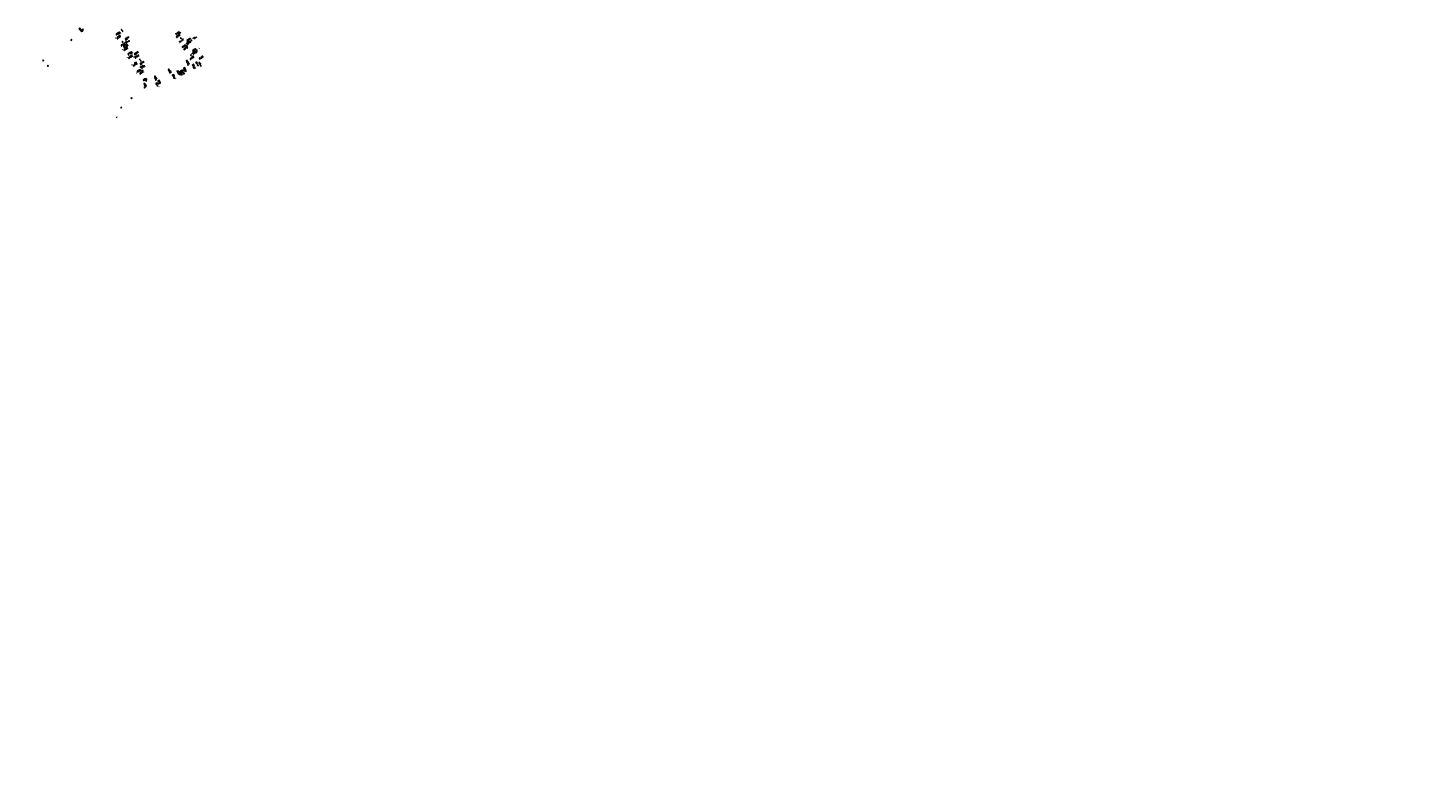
# Model space of a CAD drawing. Header units: inches. Extents: x 0 to 191500, y 0 to 342750.
# Tile 506 of 547: x 189129 to 190315, y 333113 to 333745. Entities that reach past the tile are written whole.
import ezdxf

# ---------------------------------------------------------------- set-up
doc = ezdxf.new("R2010")
doc.units = ezdxf.units.IN
doc.header["$MEASUREMENT"] = 0
for name, pattern in [('RI-HWA_HUISAANSLUITING', [4.8, 3, -1.8]), ('RI-HWA_KOLKAANSLUITING', [4.3, 2.5, -1.8]), ('RI-VWA_HUISAANSLUITING', [6.1, 2.5, -1.8, 0, -1.8])]:
    doc.linetypes.add(name, pattern=pattern)
for name, color, linetype, lineweight in [('ECW', 150, 'Continuous', 20), ('goot', 5, 'Continuous', 20), ('N-WE-RI-HWA-MAATVOERING-T25', 151, 'Continuous', 20), ('N-WE-RI-HWA_HUISAANSLUITING', 150, 'RI-HWA_HUISAANSLUITING', 20), ('N-WE-RI-HWA_KOLK-S', 150, 'Continuous', 20), ('N-WE-RI-HWA_KOLKAANSLUITING', 150, 'RI-HWA_KOLKAANSLUITING', 20), ('N-WE-RI-VWA-MAATVOERING-T25', 30, 'Continuous', 20), ('N-WE-RI-VWA_HUISAANSLUITING', 20, 'RI-VWA_HUISAANSLUITING', 20)]:
    doc.layers.add(name, color=color, linetype=linetype, lineweight=lineweight)
doc.styles.add('og-t-hgm', font='ROMANS.SHX', dxfattribs={"oblique": 10})
picture_1 = doc.add_image_def('image1.ecw', size_in_pixel=(220000, 285000))

msp = doc.modelspace()

# ---------------------------------------------------------------- linework, layer by layer
at = {"layer": 'goot'}
for p, q in [((189207.8431258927, 333744.2081124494, -0.929000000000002), (189207.7379754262, 333744.1556397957, -0.9209999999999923)), ((189207.7379754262, 333744.1556397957, -0.9209999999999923), (189208.9889562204, 333742.1167832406, -0.914999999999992)), ((189209.0848802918, 333742.1670482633, -0.9230000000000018), (189207.8431258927, 333744.2081124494, -0.929000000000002)), ((189208.9889562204, 333742.1167832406, -0.914999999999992), (189209.0848802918, 333742.1670482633, -0.9230000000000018)), ((189223.2560707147, 333719.1387430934, 0.1910000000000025), (189223.1661656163, 333719.0769120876, 0.1920000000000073)), ((189223.1661656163, 333719.0769120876, 0.1920000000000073), (189224.4109574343, 333717.0707158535, 0.1929999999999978)), ((189224.5174284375, 333717.1378383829, 0.1949602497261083), (189223.2560707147, 333719.1387430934, 0.1910000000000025)), ((189224.4109574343, 333717.0707158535, 0.1929999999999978), (189224.5174284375, 333717.1378383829, 0.1949602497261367)), ((189203.5655240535, 333669.2575641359, 3.283000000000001), (189204.2330805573, 333670.3065890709, 3.260000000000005)), ((189203.6683600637, 333669.2302393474, 3.282191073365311), (189204.2933148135, 333670.2267653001, 3.260000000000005))]:
    msp.add_line(p, q, dxfattribs=at)
at = {"layer": 'N-WE-RI-HWA_HUISAANSLUITING'}
for p, q in [((189257.558179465, 333740.4092877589, -1.938000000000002), (189254.1426879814, 333738.3273612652, -1.938000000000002)), ((189206.9466289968, 333739.2950935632, 0.9660000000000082), (189202.6686564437, 333736.7068604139, 0.9660000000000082)), ((189211.5536840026, 333731.6803024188, 0.9660000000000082), (189207.2757114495, 333729.0920692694, 0.9660000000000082)), ((189212.8995652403, 333729.4557566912, 0.9660000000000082), (189208.6215926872, 333726.8675235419, 0.9660000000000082)), ((189263.9080552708, 333729.9920387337, -1.938000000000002), (189260.4925637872, 333727.9101122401, -1.938000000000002)), ((189262.6068512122, 333732.126720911, -1.938000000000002), (189265.168469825, 333733.6881657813, -1.938000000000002)), ((189265.168469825, 333733.6881657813, -1.938000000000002), (189272.2345127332, 333738.0427818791, -0.5291116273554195)), ((189216.9889736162, 333722.6965600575, 0.9660000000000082), (189212.7110010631, 333720.1083269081, 0.9660000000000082)), ((189218.2830901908, 333720.5575737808, 0.9660000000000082), (189221.363230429, 333722.4211016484, 0.9660000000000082)), ((189268.956727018, 333721.709471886, -1.938000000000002), (189267.2624849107, 333720.6767398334, -1.938000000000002)), ((189224.9089670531, 333709.6059640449, 0.9660000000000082), (189220.6309945, 333707.0177308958, 0.9660000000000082)), ((189223.3560271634, 333712.1727475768, 0.9660000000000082), (189226.4361674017, 333714.0362754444, 0.9660000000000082)), ((189254.6214649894, 333709.2250226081, 0.9720000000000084), (189256.176963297, 333706.0896717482, 0.9720000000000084)), ((189261.1609110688, 333712.4693476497, 0.9720000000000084), (189262.7164093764, 333709.3339967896, 0.9720000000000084)), ((189239.4821994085, 333701.7141879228, 0.9720000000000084), (189241.0376977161, 333698.5788370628, 0.9720000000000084))]:
    msp.add_line(p, q, dxfattribs=at)
at = {"layer": 'N-WE-RI-HWA_KOLK-S'}
for p, q in [((189175.1926533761, 333744.6272783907), (189174.6867216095, 333744.148653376)), ((189174.6867216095, 333744.148653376), (189175.6712783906, 333744.121346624)), ((189174.6867216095, 333744.148653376), (189175.165346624, 333743.6427216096)), ((189175.165346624, 333743.6427216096), (189175.1926533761, 333744.6272783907)), ((189175.165346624, 333743.6427216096), (189175.6712783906, 333744.121346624)), ((189175.6712783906, 333744.121346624), (189175.1926533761, 333744.6272783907)), ((189165.5793697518, 333735.7239369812, -1.777000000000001), (189164.9876392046, 333735.356644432, -1.777000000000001)), ((189164.9876392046, 333735.356644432, -1.777000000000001), (189165.9466623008, 333735.132206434, -1.777000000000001)), ((189164.9876392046, 333735.356644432, -1.777000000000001), (189165.3549317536, 333734.764913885, -1.777000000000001)), ((189165.3549317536, 333734.764913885, -1.777000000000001), (189165.5793697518, 333735.7239369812, -1.777000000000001)), ((189165.3549317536, 333734.764913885, -1.777000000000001), (189165.9466623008, 333735.132206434, -1.777000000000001)), ((189165.9466623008, 333735.132206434, -1.777000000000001), (189165.5793697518, 333735.7239369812, -1.777000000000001)), ((189208.9106533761, 333734.1142783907), (189208.4047216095, 333733.635653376)), ((189208.4047216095, 333733.635653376), (189209.3892783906, 333733.608346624)), ((189208.4047216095, 333733.635653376), (189208.883346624, 333733.1297216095)), ((189208.883346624, 333733.1297216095), (189208.9106533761, 333734.1142783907)), ((189208.883346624, 333733.1297216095), (189209.3892783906, 333733.608346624)), ((189209.3892783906, 333733.608346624), (189208.9106533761, 333734.1142783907)), ((189258.2736533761, 333737.1072783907), (189257.7677216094, 333736.628653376)), ((189257.7677216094, 333736.628653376), (189258.7522783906, 333736.601346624)), ((189257.7677216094, 333736.628653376), (189258.246346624, 333736.1227216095)), ((189258.246346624, 333736.1227216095), (189258.2736533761, 333737.1072783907)), ((189258.246346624, 333736.1227216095), (189258.7522783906, 333736.601346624)), ((189258.7522783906, 333736.601346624), (189258.2736533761, 333737.1072783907)), ((189141.6986533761, 333718.3322783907), (189141.1927216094, 333717.853653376)), ((189141.1927216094, 333717.853653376), (189142.1772783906, 333717.8263466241)), ((189141.1927216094, 333717.853653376), (189141.671346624, 333717.3477216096)), ((189141.671346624, 333717.3477216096), (189141.6986533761, 333718.3322783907)), ((189141.671346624, 333717.3477216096), (189142.1772783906, 333717.8263466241)), ((189142.1772783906, 333717.8263466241), (189141.6986533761, 333718.3322783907)), ((189219.4996533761, 333716.4172783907), (189218.9937216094, 333715.938653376)), ((189219.472346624, 333715.4327216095), (189219.4996533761, 333716.4172783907)), ((189219.9782783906, 333715.911346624), (189219.4996533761, 333716.4172783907)), ((189266.8965477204, 333722.9126466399, -0.1989999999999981), (189266.3109668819, 333722.5356268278, -0.1989999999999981)), ((189266.3109668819, 333722.5356268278, -0.1989999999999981), (189267.2735675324, 333722.3270658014, -0.1989999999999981)), ((189266.3109668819, 333722.5356268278, -0.1989999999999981), (189266.687986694, 333721.9500459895, -0.1989999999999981)), ((189266.687986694, 333721.9500459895, -0.1989999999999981), (189266.8965477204, 333722.9126466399, -0.1989999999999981)), ((189266.687986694, 333721.9500459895, -0.1989999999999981), (189267.2735675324, 333722.3270658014, -0.1989999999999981)), ((189267.2735675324, 333722.3270658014, -0.1989999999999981), (189266.8965477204, 333722.9126466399, -0.1989999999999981)), ((189145.5536533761, 333713.6992783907), (189145.0477216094, 333713.220653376)), ((189145.0477216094, 333713.220653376), (189146.0322783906, 333713.193346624)), ((189145.0477216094, 333713.220653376), (189145.526346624, 333712.7147216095)), ((189145.526346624, 333712.7147216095), (189145.5536533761, 333713.6992783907)), ((189145.526346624, 333712.7147216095), (189146.0322783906, 333713.193346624)), ((189146.0322783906, 333713.193346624), (189145.5536533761, 333713.6992783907)), ((189218.9937216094, 333715.938653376), (189219.9782783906, 333715.911346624)), ((189218.9937216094, 333715.938653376), (189219.472346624, 333715.4327216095)), ((189219.472346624, 333715.4327216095), (189219.9782783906, 333715.911346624)), ((189249.6576533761, 333709.0732783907), (189249.1517216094, 333708.594653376)), ((189249.1517216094, 333708.594653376), (189250.1362783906, 333708.567346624)), ((189249.1517216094, 333708.594653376), (189249.630346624, 333708.0887216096)), ((189249.630346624, 333708.0887216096), (189249.6576533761, 333709.0732783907)), ((189249.630346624, 333708.0887216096), (189250.1362783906, 333708.567346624)), ((189250.1362783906, 333708.567346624), (189249.6576533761, 333709.0732783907)), ((189264.3506533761, 333714.5712783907), (189263.8447216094, 333714.0926533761)), ((189263.8447216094, 333714.0926533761), (189264.8292783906, 333714.0653466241)), ((189263.8447216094, 333714.0926533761), (189264.323346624, 333713.5867216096)), ((189264.323346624, 333713.5867216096), (189264.3506533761, 333714.5712783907)), ((189264.323346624, 333713.5867216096), (189264.8292783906, 333714.0653466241)), ((189264.8292783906, 333714.0653466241), (189264.3506533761, 333714.5712783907)), ((189227.5356533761, 333695.3712783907), (189227.0297216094, 333694.892653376)), ((189227.0297216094, 333694.892653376), (189228.0142783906, 333694.8653466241)), ((189227.0297216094, 333694.892653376), (189227.508346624, 333694.3867216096)), ((189227.508346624, 333694.3867216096), (189227.5356533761, 333695.3712783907)), ((189227.508346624, 333694.3867216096), (189228.0142783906, 333694.8653466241)), ((189228.0142783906, 333694.8653466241), (189227.5356533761, 333695.3712783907)), ((189228.8886533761, 333701.2012783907), (189228.3827216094, 333700.722653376)), ((189228.3827216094, 333700.722653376), (189229.3672783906, 333700.695346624)), ((189228.3827216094, 333700.722653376), (189228.861346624, 333700.2167216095)), ((189228.861346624, 333700.2167216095), (189228.8886533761, 333701.2012783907)), ((189228.861346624, 333700.2167216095), (189229.3672783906, 333700.695346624)), ((189229.3672783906, 333700.695346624), (189228.8886533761, 333701.2012783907)), ((189237.0516533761, 333701.9742783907), (189236.5457216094, 333701.495653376)), ((189236.5457216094, 333701.495653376), (189237.5302783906, 333701.4683466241)), ((189236.5457216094, 333701.495653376), (189237.024346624, 333700.9897216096)), ((189237.024346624, 333700.9897216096), (189237.0516533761, 333701.9742783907)), ((189237.024346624, 333700.9897216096), (189237.5302783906, 333701.4683466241)), ((189237.5302783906, 333701.4683466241), (189237.0516533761, 333701.9742783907)), ((189216.4426533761, 333686.3332783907), (189215.9367216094, 333685.854653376)), ((189215.9367216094, 333685.854653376), (189216.9212783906, 333685.827346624)), ((189215.9367216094, 333685.854653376), (189216.415346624, 333685.3487216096)), ((189216.415346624, 333685.3487216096), (189216.4426533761, 333686.3332783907)), ((189216.415346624, 333685.3487216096), (189216.9212783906, 333685.827346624)), ((189216.9212783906, 333685.827346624), (189216.4426533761, 333686.3332783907)), ((189207.7626533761, 333678.3642783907), (189207.2567216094, 333677.885653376)), ((189207.2567216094, 333677.885653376), (189208.2412783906, 333677.858346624)), ((189207.2567216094, 333677.885653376), (189207.735346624, 333677.3797216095)), ((189207.735346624, 333677.3797216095), (189207.7626533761, 333678.3642783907)), ((189207.735346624, 333677.3797216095), (189208.2412783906, 333677.858346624)), ((189208.2412783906, 333677.858346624), (189207.7626533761, 333678.3642783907))]:
    msp.add_line(p, q, dxfattribs=at)
at = {"layer": 'N-WE-RI-HWA_KOLKAANSLUITING'}
for p, q in [((189175.328022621, 333742.6958455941, -1.567999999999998), (189174.3521836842, 333743.8350287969, -1.567999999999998)), ((189210.7254493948, 333733.0492536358, 0.9660000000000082), (189213.805589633, 333734.9127815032, 0.9660000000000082)), ((189260.0825153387, 333736.2680043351, -1.938000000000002), (189258.7826263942, 333735.4756518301, -1.938000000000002)), ((189220.7677940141, 333716.4507201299, 0.9660000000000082), (189216.4898214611, 333713.8624869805, 0.9660000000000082)), ((189265.5504022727, 333714.6470452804, 0.9720000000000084), (189263.9949039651, 333717.7823961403, 0.9720000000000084)), ((189267.6555229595, 333723.8441540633, -1.938000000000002), (189270.2171415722, 333725.4055989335, -1.938000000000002)), ((189270.2171415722, 333725.4055989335, -1.938000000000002), (189274.1623711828, 333727.8673101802, -0.2502092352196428)), ((189250.3215552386, 333707.0917677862, 0.9720000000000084), (189248.766056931, 333710.2271186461, 0.9720000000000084)), ((189228.870323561, 333695.1331467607, 0.9720000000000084), (189226.9039542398, 333697.2646700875, 0.9720000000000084)), ((189229.5677867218, 333701.9056134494, 0.9660000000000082), (189227.8565977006, 333700.8703201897, 0.9660000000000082)), ((189237.3322445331, 333700.6475605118, 0.9720000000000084), (189235.7767462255, 333703.7829113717, 0.9720000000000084))]:
    msp.add_line(p, q, dxfattribs=at)
at = {"layer": 'N-WE-RI-VWA_HUISAANSLUITING'}
for p, q in [((189207.3609635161, 333741.1249849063, 0.9750000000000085), (189202.5613941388, 333738.2398274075, 0.9750000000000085)), ((189213.6980058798, 333730.5830735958, 0.9750000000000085), (189208.8984365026, 333727.6979160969, 0.9750000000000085)), ((189212.9733315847, 333735.864630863, 0.9750000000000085), (189211.1734930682, 333734.7826968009, 0.9750000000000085)), ((189217.4590147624, 333724.3264920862, 0.9750000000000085), (189212.6594453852, 333721.4413345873, 0.9750000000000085)), ((189220.5468700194, 333723.2657612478, 0.9750000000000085), (189218.7470315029, 333722.1838271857, 0.9750000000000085)), ((189226.2690492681, 333709.6706641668, 0.9750000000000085), (189221.4694798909, 333706.7855066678, 0.9750000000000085)), ((189225.5443749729, 333714.9522214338, 0.9750000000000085), (189223.7445364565, 333713.8702873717, 0.9750000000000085)), ((189251.8019195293, 333706.6030328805, 0.980000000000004), (189254.2278409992, 333701.7786256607, 0.980000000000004)), ((189257.9664398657, 333709.7028214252, 0.980000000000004), (189260.3923613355, 333704.8784142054, 0.980000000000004)), ((189258.3238033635, 333709.8825193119, 0.980000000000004), (189260.7497248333, 333705.0581120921, 0.980000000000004)), ((189268.776685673, 333715.1386824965, 0.980000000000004), (189270.2142687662, 333712.2797745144, 0.980000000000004)), ((189237.756764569, 333699.5405189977, -0.003000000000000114), (189240.2001833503, 333694.7249101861, 0.8752147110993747))]:
    msp.add_line(p, q, dxfattribs=at)
at = {"layer": 'N-WE-RI-VWA_HUISAANSLUITING', "extrusion": (-0.01071488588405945, 0.01826468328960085, 0.9997757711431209)}
for points, elevation in [([(-332114.8575106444, -192055.2792981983), (-332109.4583769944, -192055.1825726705)], 4067.201754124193), ([(-332115.0715606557, -192043.3312153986), (-332109.5724430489, -192043.2326986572)], 4067.201754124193), ([(-332115.0276759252, -192045.7808223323), (-332125.4260073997, -192045.9671085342)], 4067.20175412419), ([(-332115.2014236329, -192036.0823785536), (-332121.5004128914, -192036.1952250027)], 4067.201754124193)]:
    msp.add_lwpolyline(points, dxfattribs=dict(at, elevation=elevation))

# ---------------------------------------------------------------- texts
at = {"layer": 'N-WE-RI-HWA-MAATVOERING-T25', "style": 'og-t-hgm', "oblique": 10}
for s, height, rotation, p in [('25.60', 0.9999999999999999, 131.681428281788, (189175.1251018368, 333742.5050322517, 63.05624849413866)), ('48.30', 1, 211.8913125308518, (189207.1455699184, 333738.873982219, 0.9710000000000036)), ('39.40', 1, 211.8913125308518, (189210.7066172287, 333732.8064167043, 0.9710000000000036)), ('36.80', 1, 211.8913125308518, (189212.9933675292, 333729.016499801, 0.9710000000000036)), ('41.10', 1, 211.8913125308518, (189214.8406713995, 333735.2545158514, 0.9710000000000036)), ('39.30', 1, 211.8913125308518, (189257.4600968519, 333739.9937520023, -1.938999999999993)), ('44.15', 1, 211.8913125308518, (189260.1880619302, 333735.873214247, -1.938999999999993)), ('51.50', 1, 211.8913125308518, (189263.834063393, 333729.4898534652, -1.938999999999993)), ('49.00', 1, 211.8913125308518, (189266.753154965, 333734.4200582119, -1.938999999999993)), ('28.90', 1, 211.8913125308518, (189216.9882798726, 333722.2418280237, 0.9710000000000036)), ('26.40', 1, 211.8913125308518, (189222.4871298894, 333722.6114066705, 0.9710000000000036)), ('37.50', 1, 117.3528972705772, (189265.336663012, 333714.572839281, 0.9710000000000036)), ('61.20', 1, 211.8913125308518, (189269.0743211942, 333721.3792487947, 64.656)), ('58.70', 1, 211.8913125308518, (189271.7584798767, 333725.9805439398, -1.938999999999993)), ('66.70', 1, 211.8913125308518, (189276.9289216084, 333721.7158025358, 64.346)), ('21.60', 1, 211.8913125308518, (189221.0241991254, 333715.7556606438, 0.9710000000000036)), ('13.60', 1, 211.8913125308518, (189224.1827364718, 333710.7943985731, 0.9710000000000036)), ('16.60', 1, 211.8913125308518, (189227.7613461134, 333713.9651617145, 0.9710000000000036)), ('20.50', 1, 117.3528972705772, (189249.9362759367, 333707.1438370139, 0.9710000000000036)), ('25.30', 1, 117.3528972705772, (189257.9535333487, 333705.6540932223, 0.9710000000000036)), ('32.60', 1, 117.3528972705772, (189262.9340948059, 333708.3842119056, 0.9710000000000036)), ('44.30', 1, 117.3528972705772, (189273.5308937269, 333713.2209801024, 0.9710000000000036)), ('4.60', 1, 211.8913125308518, (189228.7024620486, 333703.059265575, 0.9710000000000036)), ('4.20', 1, 133.5692763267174, (189229.4667412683, 333696.4804878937, 0.9710000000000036)), ('5.90', 1, 117.3528972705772, (189238.0167808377, 333702.1061444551, 0.9710000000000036)), ('8.40', 1, 117.3528972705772, (189240.8327425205, 333698.3345506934, 0.9710000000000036))]:
    msp.add_text(s, height=height, rotation=rotation, dxfattribs=at).set_placement(p)
at = {"layer": 'N-WE-RI-VWA-MAATVOERING-T25', "style": 'og-t-hgm', "oblique": 10}
for s, rotation, p in [('50.90', 211.8913125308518, (189206.3395870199, 333742.2295308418, 0.980000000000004)), ('28.45', 211.8913125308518, (189256.9867033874, 333742.5638114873)), ('38.60', 211.8913125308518, (189212.7349319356, 333731.731470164, 0.980000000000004)), ('43.50', 211.8913125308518, (189214.2228576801, 333738.2921033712, 0.980000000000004)), ('16.50', 211.8913125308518, (189262.3530584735, 333731.4517380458, 65.85688837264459)), ('18.95', 211.8913125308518, (189266.4858004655, 333737.1690952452)), ('31.30', 211.8913125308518, (189216.4802210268, 333725.4763187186, 0.980000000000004)), ('28.80', 211.8913125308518, (189221.9940123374, 333725.6528290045, 0.980000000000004)), ('19.10', 211.8913125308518, (189226.9220005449, 333717.428944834, 0.980000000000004)), ('9.25', 211.8913125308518, (189270.7696644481, 333728.2062685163)), ('14.20', 211.8913125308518, (189226.446897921, 333709.0045332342, 0.980000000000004)), ('20.40', 117.3528972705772, (189253.5249965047, 333702.5086020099, 0.9710000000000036)), ('27.30', 117.3528972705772, (189259.8171654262, 333705.5632336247, 0.9710000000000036)), ('27.40', 117.3528972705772, (189261.6287727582, 333706.5169064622, 0.9710000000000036)), ('39.40', 117.3528972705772, (189270.5028557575, 333710.9497184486, 0.9710000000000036)), ('44.50', 117.3528972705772, (189275.9548412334, 333713.0132123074, 0.9710000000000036)), ('4.30', 117.3528972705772, (189239.1787729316, 333696.2654410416, 0.9710000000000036))]:
    msp.add_text(s, height=1, rotation=rotation, dxfattribs=at).set_placement(p)

# ---------------------------------------------------------------- pictures from other files: only their frames are drawn
at = {"layer": 'ECW'}
image = msp.add_image(picture_1, insert=(180500, 328500), size_in_units=(11000, 14250), dxfattribs=at)
image.dxf.flags = 7

doc.saveas('drawing.dxf')
